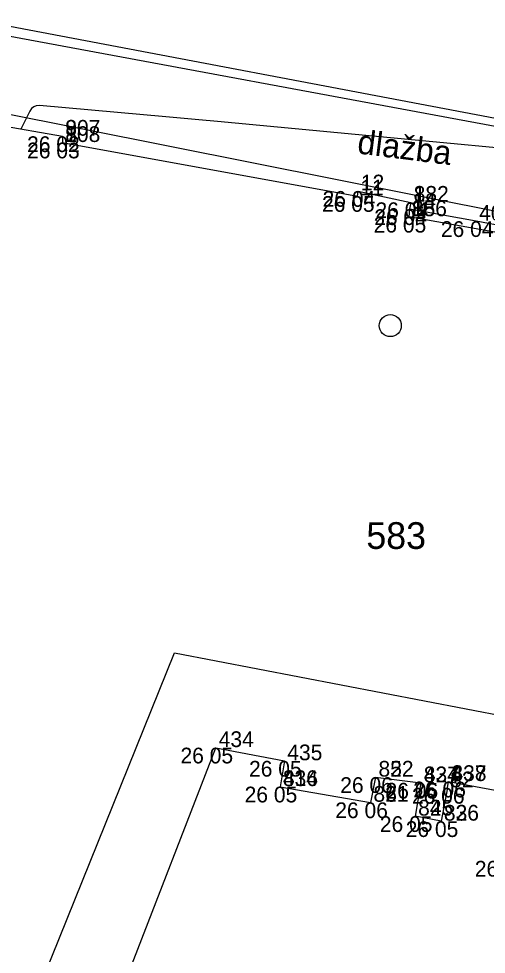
# Model space of a CAD drawing. Extents: x -702257 to -701487, y -1009871 to -1008841.
# Drawn here: x -701757.95 to -701750.51, y -1009401.55 to -1009386.68 of the extents above; entities that cross this region are included whole.
import ezdxf

# ---------------------------------------------------------------- set-up
doc = ezdxf.new("R2010")
doc.units = 0
for name, color, linetype in [('Ex_Major Contours', 7, 'Continuous'), ('Z_body', 7, 'Continuous'), ('Z_body_cisla', 7, 'Continuous'), ('Z_body_vysky_redukovane', 7, 'Continuous'), ('Z_budova', 7, 'Continuous'), ('Z_katastr_cisla_stavebni', 7, 'Continuous'), ('Z_katastr_hranice', 7, 'Continuous'), ('Z_katastr_vnitrni_kresba', 7, 'Continuous'), ('Z_katastr_znacky_budov', 7, 'Continuous'), ('Z_komunikace', 7, 'Continuous'), ('Z_obruba', 7, 'Continuous'), ('Z_popisy', 7, 'Continuous'), ('Z_vstupy', 7, 'Continuous'), ('Z_zlabek', 7, 'Continuous')]:
    doc.layers.add(name, color=color, linetype=linetype)

# ---------------------------------------------------------------- blocks, each defined once
blk = doc.blocks.new('POINT_DISPLAY')
blk.add_line((0, 0), (0, 0))

msp = doc.modelspace()

# ---------------------------------------------------------------- linework, layer by layer
at = {"layer": 'Ex_Major Contours'}
msp.add_lwpolyline([(-701746.7, -1009389.077), (-701754.785, -1009388.315), (-701755.079, -1009388.288), (-701755.372, -1009388.261), (-701755.666, -1009388.234), (-701755.96, -1009388.208), (-701757.615, -1009388.062), (-701757.665, -1009388.064), (-701757.707, -1009388.079), (-701757.741, -1009388.107), (-701757.769, -1009388.148), (-701757.91, -1009388.435)], dxfattribs=at)
at = {"layer": 'Z_budova'}
for p, q in [((-701758.57, -1009388.32), (-701757.25, -1009388.55)), ((-701757.25, -1009388.55), (-701757.25, -1009388.65)), ((-701757.25, -1009388.65), (-701752.56, -1009389.5)), ((-701752.56, -1009389.5), (-701752.55, -1009389.42)), ((-701752.55, -1009389.42), (-701751.71, -1009389.6)), ((-701751.71, -1009389.6), (-701751.73, -1009389.71)), ((-701751.73, -1009389.71), (-701751.74, -1009389.83)), ((-701756.23, -1009401.93), (-701754.81, -1009398.27)), ((-701754.81, -1009398.27), (-701753.72, -1009398.48)), ((-701753.72, -1009398.48), (-701753.79, -1009398.89)), ((-701752.27, -1009398.74), (-701752.35, -1009399.14)), ((-701752.27, -1009398.74), (-701751.55, -1009398.83)), ((-701751.55, -1009398.83), (-701751.64, -1009399.36)), ((-701751.13, -1009398.91), (-701751.11, -1009398.81)), ((-701753.79, -1009398.89), (-701752.35, -1009399.14)), ((-701751.13, -1009398.91), (-701751.23, -1009399.44)), ((-701751.23, -1009399.44), (-701751.64, -1009399.36))]:
    msp.add_line(p, q, dxfattribs=at)
at = {"layer": 'Z_katastr_hranice'}
msp.add_line((-701758.99, -1009388.02), (-701741.68, -1009391.47), dxfattribs=at)
at = {"layer": 'Z_katastr_vnitrni_kresba'}
for p, q in [((-701757.6, -1009402.04), (-701755.47, -1009396.76)), ((-701755.47, -1009396.76), (-701749.6, -1009397.89))]:
    msp.add_line(p, q, dxfattribs=at)
at = {"layer": 'Z_katastr_znacky_budov'}
msp.add_circle((-701752.037, -1009391.559), 0.175, dxfattribs=at)
at = {"layer": 'Z_komunikace'}
msp.add_line((-701746.71, -1009388.96), (-701758.73, -1009386.68), dxfattribs=at)
at = {"layer": 'Z_obruba'}
msp.add_line((-701746.67, -1009389.08), (-701758.9, -1009386.81), dxfattribs=at)
at = {"layer": 'Z_vstupy'}
for p, q in [((-701749.41, -1009390.25), (-701751.74, -1009389.83)), ((-701749.41, -1009390.25), (-701751.74, -1009389.83)), ((-701751.11, -1009398.81), (-701749.92, -1009399.03)), ((-701751.11, -1009398.81), (-701749.92, -1009399.03))]:
    msp.add_line(p, q, dxfattribs=at)
at = {"layer": 'Z_zlabek'}
for p, q in [((-701750.67, -1009389.9), (-701751.73, -1009389.71)), ((-701750.67, -1009389.9), (-701751.73, -1009389.71)), ((-701749.38, -1009390.14), (-701750.67, -1009389.9)), ((-701749.38, -1009390.14), (-701750.67, -1009389.9))]:
    msp.add_line(p, q, dxfattribs=at)

# ---------------------------------------------------------------- block references
at = {"layer": 'Z_body'}
for p in [(-701757.25, -1009388.55), (-701757.25, -1009388.65), (-701752.55, -1009389.42), (-701751.71, -1009389.6), (-701751.73, -1009389.71), (-701751.74, -1009389.83), (-701750.67, -1009389.9), (-701754.81, -1009398.27), (-701753.72, -1009398.48), (-701752.27, -1009398.74), (-701751.55, -1009398.83), (-701751.55, -1009398.83), (-701751.11, -1009398.81), (-701753.79, -1009398.89), (-701751.13, -1009398.91), (-701752.35, -1009399.14), (-701751.64, -1009399.36), (-701751.23, -1009399.44)]:
    msp.add_blockref('POINT_DISPLAY', p, dxfattribs=at)

# ---------------------------------------------------------------- texts
at = {"layer": 'Z_body_cisla'}
for s, p in [('807', (-701757.205, -1009388.54)), ('808', (-701757.205, -1009388.64)), ('9', (-701757.205, -1009388.54)), ('10', (-701757.205, -1009388.64)), ('12', (-701752.505, -1009389.41)), ('11', (-701752.515, -1009389.49)), ('14', (-701751.685, -1009389.7)), ('882', (-701751.665, -1009389.59)), ('13', (-701751.665, -1009389.59)), ('886', (-701751.695, -1009389.82)), ('15', (-701751.695, -1009389.82)), ('400', (-701750.625, -1009389.89)), ('434', (-701754.765, -1009398.26)), ('435', (-701753.675, -1009398.47)), ('85', (-701752.225, -1009398.73)), ('822', (-701752.225, -1009398.73)), ('436', (-701753.745, -1009398.88)), ('814', (-701753.745, -1009398.88)), ('437', (-701751.505, -1009398.82)), ('824', (-701751.505, -1009398.82)), ('82', (-701751.085, -1009398.9)), ('438', (-701751.065, -1009398.8)), ('837', (-701751.065, -1009398.8)), ('86', (-701752.305, -1009399.13)), ('821', (-701752.305, -1009399.13)), ('84', (-701751.595, -1009399.35)), ('825', (-701751.595, -1009399.35)), ('83', (-701751.185, -1009399.43)), ('826', (-701751.185, -1009399.43))]:
    msp.add_text(s, height=0.25, dxfattribs=at).set_placement(p)
at = {"layer": 'Z_body_vysky_redukovane'}
for s, p in [('26 02', (-701757.812, -1009388.8)), ('26 02', (-701757.812, -1009388.8)), ('26 03', (-701757.812, -1009388.9)), ('26 03', (-701757.812, -1009388.9)), ('26 04', (-701753.113, -1009389.67)), ('26 05', (-701753.123, -1009389.75)), ('26 04', (-701752.273, -1009389.85)), ('26 04', (-701752.273, -1009389.85)), ('26 04', (-701752.292, -1009389.96)), ('26 05', (-701752.302, -1009390.08)), ('26 05', (-701752.302, -1009390.08)), ('26 04', (-701751.233, -1009390.15)), ('26 05', (-701755.373, -1009398.52)), ('26 05', (-701754.283, -1009398.73)), ('26 06', (-701752.833, -1009398.99)), ('26 06', (-701752.833, -1009398.99)), ('26 05', (-701752.113, -1009399.08)), ('26 06', (-701752.113, -1009399.08)), ('26 06', (-701751.672, -1009399.06)), ('26 05', (-701754.353, -1009399.14)), ('26 06', (-701751.693, -1009399.16)), ('26 06', (-701752.912, -1009399.39)), ('26 06', (-701752.912, -1009399.39)), ('26 05', (-701752.203, -1009399.61)), ('26 05', (-701752.203, -1009399.61)), ('26 05', (-701751.792, -1009399.69)), ('26 05', (-701751.792, -1009399.69)), ('26 06', (-701750.693, -1009400.32)), ('26 06', (-701750.693, -1009400.32))]:
    msp.add_text(s, height=0.25, dxfattribs=at).set_placement(p)
at = {"layer": 'Z_katastr_cisla_stavebni'}
msp.add_text('583', height=0.425, dxfattribs=at).set_placement((-701752.418, -1009395.11))
at = {"layer": 'Z_popisy'}
msp.add_text('dlažba', height=0.38, rotation=352.8, dxfattribs=at).set_placement((-701752.574, -1009388.82))

doc.saveas('drawing.dxf')
